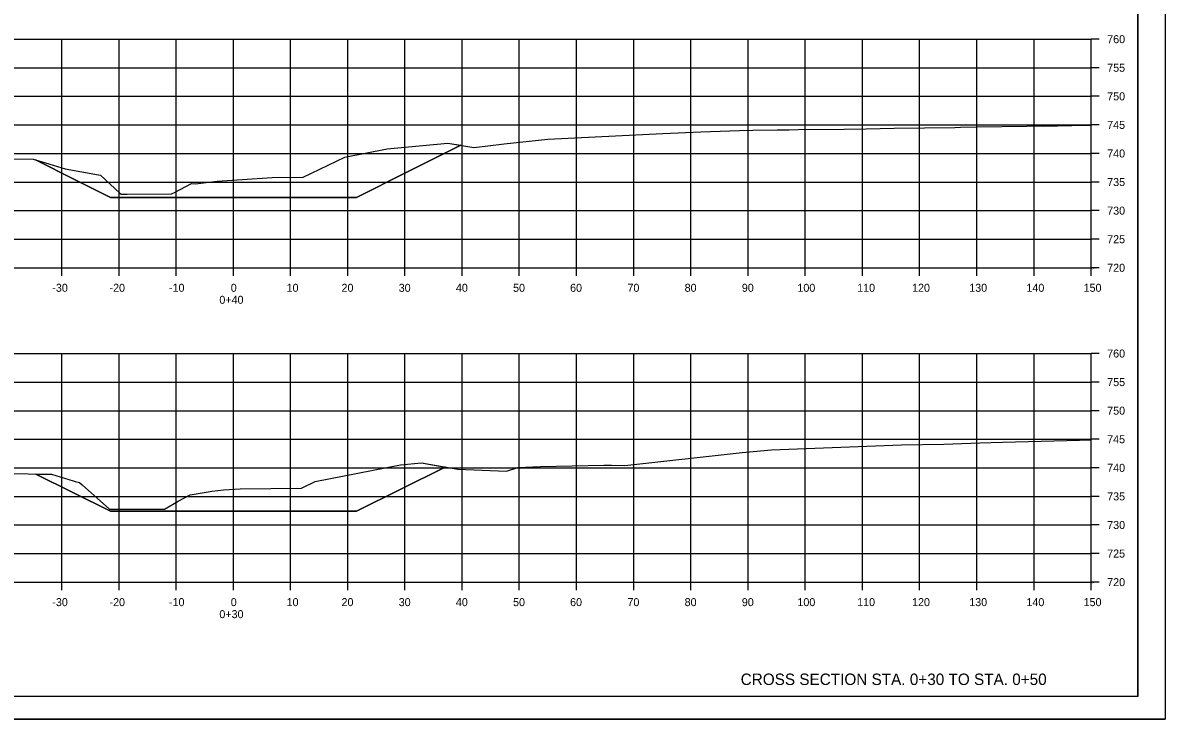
# Model space of a CAD drawing. Extents: x 1354696 to 1366163, y 660729 to 670380.
# Drawn here: x 1363512.9 to 1363712.6, y 669313.8 to 669435.6 of the extents above; entities that cross this region are included whole.
import ezdxf

# ---------------------------------------------------------------- set-up
doc = ezdxf.new("R2010")
doc.units = 0
for name, color, linetype in [('NO PLOT CELL', 7, 'Continuous'), ('R_Axis', 7, 'Continuous'), ('R_Axis Annot', 7, 'Continuous'), ('R_Border', 7, 'Continuous'), ('R_Draft', 7, 'Continuous'), ('R_Exist Surface', 7, 'Continuous'), ('R_Fin Surface', 7, 'Continuous'), ('R_Grid', 7, 'Continuous'), ('R_No Plot', 7, 'Continuous')]:
    doc.layers.add(name, color=color, linetype=linetype)

msp = doc.modelspace()

# ---------------------------------------------------------------- linework, layer by layer
at = {"layer": 'NO PLOT CELL'}
for points in [[(1363515.07, 669411.64), (1363516.84, 669411.11), (1363520.27, 669410.1), (1363526.12, 669409.05), (1363526.47, 669408.98), (1363529.85, 669405.82), (1363530.04, 669405.65), (1363531.1, 669405.66), (1363538.88, 669405.72), (1363539.38, 669405.93), (1363542.36, 669407.5), (1363543.08, 669407.47), (1363546.82, 669407.9), (1363556.45, 669408.54), (1363561.86, 669408.6), (1363569.19, 669412.13), (1363576.58, 669413.58), (1363587.15, 669414.6), (1363589.43, 669414.2), (1363580.03, 669409.51), (1363571.18, 669405.08), (1363528.18, 669405.08), (1363522, 669408.17)], [(1363515.13, 669356.68), (1363517.89, 669356.64), (1363521.69, 669355.51), (1363522.02, 669355.37), (1363522.79, 669355.21), (1363523.23, 669354.8), (1363528.02, 669350.54), (1363531.56, 669350.56), (1363537.62, 669350.56), (1363540.01, 669351.91), (1363542.11, 669353.02), (1363545.94, 669353.66), (1363547.93, 669353.89), (1363550.85, 669354.09), (1363561.59, 669354.19), (1363564, 669355.36), (1363578.93, 669358.28), (1363582.59, 669358.63), (1363586.69, 669357.91), (1363571.18, 669350.16), (1363528.18, 669350.16)]]:
    msp.add_lwpolyline(points, close=True, dxfattribs=at)
at = {"layer": 'R_Axis'}
for p, q in [((1363699.68, 669392.77), (1363699.68, 669432.77)), ((1363701.08, 669432.77), (1363699.68, 669432.77)), ((1363701.08, 669427.77), (1363699.68, 669427.77)), ((1363701.08, 669422.77), (1363699.68, 669422.77)), ((1363701.08, 669417.77), (1363699.68, 669417.77)), ((1363701.08, 669412.77), (1363699.68, 669412.77)), ((1363701.08, 669407.77), (1363699.68, 669407.77)), ((1363701.08, 669402.77), (1363699.68, 669402.77)), ((1363701.08, 669397.77), (1363699.68, 669397.77)), ((1363399.68, 669392.77), (1363699.68, 669392.77)), ((1363519.68, 669391.37), (1363519.68, 669392.77)), ((1363529.68, 669391.37), (1363529.68, 669392.77)), ((1363539.68, 669391.37), (1363539.68, 669392.77)), ((1363549.68, 669391.37), (1363549.68, 669392.77)), ((1363559.68, 669391.37), (1363559.68, 669392.77)), ((1363569.68, 669391.37), (1363569.68, 669392.77)), ((1363579.68, 669391.37), (1363579.68, 669392.77)), ((1363589.68, 669391.37), (1363589.68, 669392.77)), ((1363599.68, 669391.37), (1363599.68, 669392.77)), ((1363609.68, 669391.37), (1363609.68, 669392.77)), ((1363619.68, 669391.37), (1363619.68, 669392.77)), ((1363629.68, 669391.37), (1363629.68, 669392.77)), ((1363639.68, 669391.37), (1363639.68, 669392.77)), ((1363649.68, 669391.37), (1363649.68, 669392.77)), ((1363659.68, 669391.37), (1363659.68, 669392.77)), ((1363669.68, 669391.37), (1363669.68, 669392.77)), ((1363679.68, 669391.37), (1363679.68, 669392.77)), ((1363689.68, 669391.37), (1363689.68, 669392.77)), ((1363699.68, 669391.37), (1363699.68, 669392.77)), ((1363701.08, 669392.77), (1363699.68, 669392.77)), ((1363699.68, 669337.77), (1363699.68, 669377.77)), ((1363701.08, 669377.77), (1363699.68, 669377.77)), ((1363701.08, 669372.77), (1363699.68, 669372.77)), ((1363701.08, 669367.77), (1363699.68, 669367.77)), ((1363701.08, 669362.77), (1363699.68, 669362.77)), ((1363701.08, 669357.77), (1363699.68, 669357.77)), ((1363701.08, 669352.77), (1363699.68, 669352.77)), ((1363701.08, 669347.77), (1363699.68, 669347.77)), ((1363701.08, 669342.77), (1363699.68, 669342.77)), ((1363399.68, 669337.77), (1363699.68, 669337.77)), ((1363519.68, 669336.37), (1363519.68, 669337.77)), ((1363529.68, 669336.37), (1363529.68, 669337.77)), ((1363539.68, 669336.37), (1363539.68, 669337.77)), ((1363549.68, 669336.37), (1363549.68, 669337.77)), ((1363559.68, 669336.37), (1363559.68, 669337.77)), ((1363569.68, 669336.37), (1363569.68, 669337.77)), ((1363579.68, 669336.37), (1363579.68, 669337.77)), ((1363589.68, 669336.37), (1363589.68, 669337.77)), ((1363599.68, 669336.37), (1363599.68, 669337.77)), ((1363609.68, 669336.37), (1363609.68, 669337.77)), ((1363619.68, 669336.37), (1363619.68, 669337.77)), ((1363629.68, 669336.37), (1363629.68, 669337.77)), ((1363639.68, 669336.37), (1363639.68, 669337.77)), ((1363649.68, 669336.37), (1363649.68, 669337.77)), ((1363659.68, 669336.37), (1363659.68, 669337.77)), ((1363669.68, 669336.37), (1363669.68, 669337.77)), ((1363679.68, 669336.37), (1363679.68, 669337.77)), ((1363689.68, 669336.37), (1363689.68, 669337.77)), ((1363699.68, 669336.37), (1363699.68, 669337.77)), ((1363701.08, 669337.77), (1363699.68, 669337.77))]:
    msp.add_line(p, q, dxfattribs=at)
at = {"layer": 'R_Border'}
for q in [(1363707.86, 669523.23), (1363391.68, 669317.77)]:
    msp.add_line((1363707.86, 669317.77), q, dxfattribs=at)
at = {"layer": 'R_Exist Surface'}
for points in [[(1363504.88, 669411.92), (1363514.64, 669411.76), (1363516.84, 669411.11), (1363520.27, 669410.1), (1363526.12, 669409.05), (1363526.47, 669408.98), (1363529.85, 669405.82), (1363530.04, 669405.65), (1363531.1, 669405.66), (1363538.88, 669405.72), (1363539.38, 669405.93), (1363542.36, 669407.5), (1363543.08, 669407.47), (1363546.82, 669407.9), (1363556.45, 669408.54), (1363561.86, 669408.6), (1363569.19, 669412.13), (1363576.58, 669413.58), (1363587.15, 669414.6), (1363591.75, 669413.79), (1363594.15, 669414.11), (1363597.04, 669414.44), (1363604.68, 669415.25), (1363624.75, 669416.26), (1363631.43, 669416.55), (1363638.18, 669416.78), (1363640.53, 669416.82), (1363644.79, 669416.89), (1363646.12, 669416.91), (1363646.86, 669416.93), (1363648.46, 669416.95), (1363656.47, 669417.04), (1363660.31, 669417.1), (1363665.23, 669417.17), (1363675.84, 669417.34), (1363676.82, 669417.35), (1363679.75, 669417.41), (1363688.41, 669417.57), (1363689.66, 669417.58), (1363691.33, 669417.6), (1363691.36, 669417.56), (1363696.31, 669417.67), (1363699.68, 669417.72)], [(1363497.45, 669356.96), (1363517.89, 669356.64), (1363521.69, 669355.51), (1363522.02, 669355.37), (1363522.79, 669355.21), (1363523.23, 669354.8), (1363528.02, 669350.54), (1363531.56, 669350.56), (1363537.62, 669350.56), (1363540.01, 669351.91), (1363542.11, 669353.02), (1363545.94, 669353.66), (1363547.93, 669353.89), (1363550.85, 669354.09), (1363561.59, 669354.19), (1363564, 669355.36), (1363578.93, 669358.28), (1363582.59, 669358.63), (1363588.93, 669357.52), (1363597.41, 669357.18), (1363599.41, 669357.84), (1363603.39, 669358.03), (1363614.48, 669358.22), (1363615.77, 669358.23), (1363618.12, 669358.2), (1363638.62, 669360.47), (1363643.8, 669360.9), (1363666.52, 669361.78), (1363673.9, 669361.9), (1363675.46, 669361.97), (1363680.21, 669362.14), (1363684.19, 669362.28), (1363688.69, 669362.37), (1363690.96, 669362.41), (1363697.66, 669362.59), (1363699.68, 669362.65)]]:
    msp.add_lwpolyline(points, dxfattribs=at)
at = {"layer": 'R_Fin Surface'}
for points in [[(1363515.07, 669411.64), (1363522, 669408.17), (1363528.18, 669405.08), (1363571.18, 669405.08), (1363580.03, 669409.51), (1363589.43, 669414.2)], [(1363515.13, 669356.68), (1363528.18, 669350.16), (1363571.18, 669350.16), (1363586.69, 669357.91)]]:
    msp.add_lwpolyline(points, dxfattribs=at)
at = {"layer": 'R_Grid'}
for p, q in [((1363399.68, 669432.77), (1363699.68, 669432.77)), ((1363519.68, 669392.77), (1363519.68, 669432.77)), ((1363529.68, 669392.77), (1363529.68, 669432.77)), ((1363539.68, 669392.77), (1363539.68, 669432.77)), ((1363549.68, 669392.77), (1363549.68, 669432.77)), ((1363559.68, 669392.77), (1363559.68, 669432.77)), ((1363569.68, 669392.77), (1363569.68, 669432.77)), ((1363579.68, 669392.77), (1363579.68, 669432.77)), ((1363589.68, 669392.77), (1363589.68, 669432.77)), ((1363599.68, 669392.77), (1363599.68, 669432.77)), ((1363609.68, 669392.77), (1363609.68, 669432.77)), ((1363619.68, 669392.77), (1363619.68, 669432.77)), ((1363629.68, 669392.77), (1363629.68, 669432.77)), ((1363639.68, 669392.77), (1363639.68, 669432.77)), ((1363649.68, 669392.77), (1363649.68, 669432.77)), ((1363659.68, 669392.77), (1363659.68, 669432.77)), ((1363669.68, 669392.77), (1363669.68, 669432.77)), ((1363679.68, 669392.77), (1363679.68, 669432.77)), ((1363689.68, 669392.77), (1363689.68, 669432.77)), ((1363699.68, 669392.77), (1363699.68, 669432.77)), ((1363399.68, 669427.77), (1363699.68, 669427.77)), ((1363399.68, 669422.77), (1363699.68, 669422.77)), ((1363399.68, 669417.77), (1363699.68, 669417.77)), ((1363399.68, 669412.77), (1363699.68, 669412.77)), ((1363399.68, 669407.77), (1363699.68, 669407.77)), ((1363399.68, 669402.77), (1363699.68, 669402.77)), ((1363399.68, 669397.77), (1363699.68, 669397.77)), ((1363399.68, 669392.77), (1363699.68, 669392.77)), ((1363399.68, 669377.77), (1363699.68, 669377.77)), ((1363519.68, 669337.77), (1363519.68, 669377.77)), ((1363529.68, 669337.77), (1363529.68, 669377.77)), ((1363539.68, 669337.77), (1363539.68, 669377.77)), ((1363549.68, 669337.77), (1363549.68, 669377.77)), ((1363559.68, 669337.77), (1363559.68, 669377.77)), ((1363569.68, 669337.77), (1363569.68, 669377.77)), ((1363579.68, 669337.77), (1363579.68, 669377.77)), ((1363589.68, 669337.77), (1363589.68, 669377.77)), ((1363599.68, 669337.77), (1363599.68, 669377.77)), ((1363609.68, 669337.77), (1363609.68, 669377.77)), ((1363619.68, 669337.77), (1363619.68, 669377.77)), ((1363629.68, 669337.77), (1363629.68, 669377.77)), ((1363639.68, 669337.77), (1363639.68, 669377.77)), ((1363649.68, 669337.77), (1363649.68, 669377.77)), ((1363659.68, 669337.77), (1363659.68, 669377.77)), ((1363669.68, 669337.77), (1363669.68, 669377.77)), ((1363679.68, 669337.77), (1363679.68, 669377.77)), ((1363689.68, 669337.77), (1363689.68, 669377.77)), ((1363699.68, 669337.77), (1363699.68, 669377.77)), ((1363399.68, 669372.77), (1363699.68, 669372.77)), ((1363399.68, 669367.77), (1363699.68, 669367.77)), ((1363399.68, 669362.77), (1363699.68, 669362.77)), ((1363399.68, 669357.77), (1363699.68, 669357.77)), ((1363399.68, 669352.77), (1363699.68, 669352.77)), ((1363399.68, 669347.77), (1363699.68, 669347.77)), ((1363399.68, 669342.77), (1363699.68, 669342.77)), ((1363399.68, 669337.77), (1363699.68, 669337.77))]:
    msp.add_line(p, q, dxfattribs=at)
at = {"layer": 'R_No Plot'}
msp.add_line((1363379.28, 669313.8), (1363712.61, 669313.8), dxfattribs=at)
for points in [[(1363379.27, 669527.13), (1363712.61, 669527.13), (1363712.61, 669313.79), (1363379.27, 669313.79)], [(1363625.6, 669523.23), (1363645.22, 669523.23), (1363645.22, 669513.35), (1363661.33, 669513.35), (1363684.53, 669513.35), (1363684.65, 669485.2), (1363707.86, 669485.2), (1363707.86, 669317.77), (1363391.68, 669317.77), (1363391.68, 669523.23)]]:
    msp.add_lwpolyline(points, close=True, dxfattribs=at)

# ---------------------------------------------------------------- texts
at = {"layer": 'NO PLOT CELL'}
for s, p in [('MO:202.16', (1363549.16, 669392.63)), ('CV:81.42', (1363699.68, 669392.63)), ('FV:0.00', (1363699.68, 669392.43)), ('MO:120.74', (1363549.16, 669337.63)), ('CV:80.40', (1363699.68, 669337.63)), ('FV:0.00', (1363699.68, 669337.43))]:
    msp.add_text(s, height=0.14, dxfattribs=at).set_placement(p)
at = {"layer": 'R_Axis Annot'}
for s, p in [('760', (1363702.48, 669432.07)), ('755', (1363702.48, 669427.07)), ('750', (1363702.48, 669422.07)), ('745', (1363702.48, 669417.07)), ('740', (1363702.48, 669412.07)), ('735', (1363702.48, 669407.07)), ('730', (1363702.48, 669402.07)), ('725', (1363702.48, 669397.07)), ('720', (1363702.48, 669392.07)), ('-30', (1363518.02, 669388.57)), ('-20', (1363528.02, 669388.57)), ('-10', (1363538.42, 669388.57)), ('0', (1363549.22, 669388.57)), ('10', (1363558.99, 669388.57)), ('20', (1363568.59, 669388.57)), ('30', (1363578.59, 669388.57)), ('40', (1363588.59, 669388.57)), ('50', (1363598.59, 669388.57)), ('60', (1363608.56, 669388.57)), ('70', (1363618.59, 669388.57)), ('80', (1363628.59, 669388.57)), ('90', (1363638.59, 669388.57)), ('100', (1363648.31, 669388.57)), ('110', (1363658.76, 669388.57)), ('120', (1363668.36, 669388.57)), ('130', (1363678.36, 669388.57)), ('140', (1363688.36, 669388.57)), ('150', (1363698.36, 669388.57)), ('0+40', (1363547.23, 669386.47)), ('760', (1363702.48, 669377.07)), ('755', (1363702.48, 669372.07)), ('750', (1363702.48, 669367.07)), ('745', (1363702.48, 669362.07)), ('740', (1363702.48, 669357.07)), ('735', (1363702.48, 669352.07)), ('730', (1363702.48, 669347.07)), ('725', (1363702.48, 669342.07)), ('720', (1363702.48, 669337.07)), ('-30', (1363518.02, 669333.57)), ('-20', (1363528.02, 669333.57)), ('-10', (1363538.42, 669333.57)), ('0', (1363549.22, 669333.57)), ('10', (1363558.99, 669333.57)), ('20', (1363568.59, 669333.57)), ('30', (1363578.59, 669333.57)), ('40', (1363588.59, 669333.57)), ('50', (1363598.59, 669333.57)), ('60', (1363608.56, 669333.57)), ('70', (1363618.59, 669333.57)), ('80', (1363628.59, 669333.57)), ('90', (1363638.59, 669333.57)), ('100', (1363648.31, 669333.57)), ('110', (1363658.76, 669333.57)), ('120', (1363668.36, 669333.57)), ('130', (1363678.36, 669333.57)), ('140', (1363688.36, 669333.57)), ('150', (1363698.36, 669333.57)), ('0+30', (1363547.23, 669331.47))]:
    msp.add_text(s, height=1.4, dxfattribs=at).set_placement(p)
at = {"layer": 'R_Draft'}
msp.add_text('CROSS SECTION STA. 0+30 TO STA. 0+50', height=2, dxfattribs=at).set_placement((1363638.39, 669319.77))

doc.saveas('drawing.dxf')
